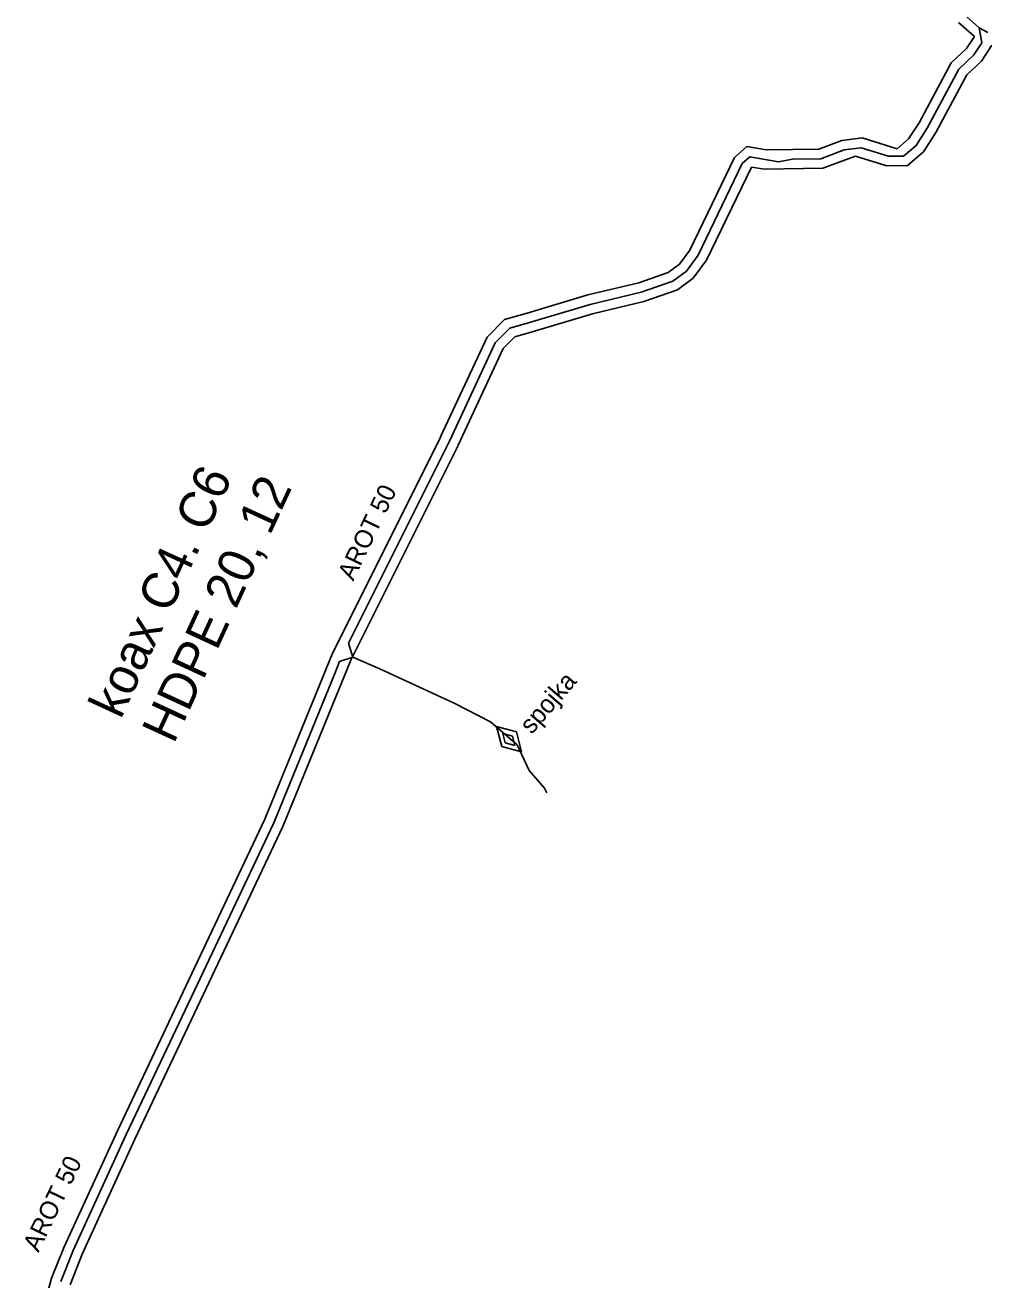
# Model space of a CAD drawing. Extents: x -651943 to -618711, y -1138561 to -1100552.
# Drawn here: x -640836.6 to -640797, y -1115061.2 to -1115009.4 of the extents above; entities that cross this region are included whole.
import ezdxf

# ---------------------------------------------------------------- set-up
doc = ezdxf.new("R2010")
doc.units = 0
for name, color, linetype in [('KT optika', 7, 'Continuous'), ('KT trasa', 7, 'Continuous'), ('KT zařízení', 7, 'Continuous')]:
    doc.layers.add(name, color=color, linetype=linetype)

# ---------------------------------------------------------------- blocks, each defined once
blk = doc.blocks.new('TVSPO_5')
at = {"layer": 'KT zařízení'}
for p, q in [((-0.074, 0.0014), (-0.0003, 0.0439)), ((-0.0004, -0.041), (-0.074, 0.0014)), ((-0.0353, -0.0001), (0.0001, 0.0203)), ((0.0729, 0.0016), (-0.0004, -0.041)), ((-0.0003, 0.0439), (0.0729, 0.0016)), ((0.0353, 0), (-0.0001, -0.0205)), ((0.0001, 0.0203), (0.0353, 0)), ((-0.0001, -0.0205), (-0.0353, -0.0001))]:
    blk.add_line(p, q, dxfattribs=at)

msp = doc.modelspace()

# ---------------------------------------------------------------- linework, layer by layer
at = {"layer": 'KT optika'}
for p, q in [((-640797.81, -1115008.97), (-640797.18, -1115009.53)), ((-640797.18, -1115009.53), (-640797.06, -1115010.15)), ((-640797.18, -1115009.53), (-640796.81, -1115009.73)), ((-640797.18, -1115009.53), (-640797.06, -1115010.15)), ((-640797.18, -1115009.53), (-640796.81, -1115009.73)), ((-640797.39, -1115010.65), (-640798.01, -1115011.23)), ((-640797.39, -1115010.65), (-640798.01, -1115011.23)), ((-640797.06, -1115010.15), (-640797.39, -1115010.65)), ((-640797.06, -1115010.15), (-640797.39, -1115010.65)), ((-640798.01, -1115011.23), (-640799.31, -1115013.65)), ((-640798.01, -1115011.23), (-640799.31, -1115013.65)), ((-640799.31, -1115013.65), (-640799.78, -1115014.38)), ((-640799.31, -1115013.65), (-640799.78, -1115014.38)), ((-640802.74, -1115014.57), (-640803.71, -1115014.93)), ((-640802.74, -1115014.57), (-640803.71, -1115014.93)), ((-640802.04, -1115014.48), (-640802.74, -1115014.57)), ((-640802.04, -1115014.48), (-640802.74, -1115014.57)), ((-640800.92, -1115014.83), (-640802.04, -1115014.48)), ((-640800.92, -1115014.83), (-640802.04, -1115014.48)), ((-640799.78, -1115014.38), (-640800.29, -1115014.82)), ((-640799.78, -1115014.38), (-640800.29, -1115014.82)), ((-640808.77, -1115018.91), (-640806.95, -1115015.13)), ((-640808.77, -1115018.91), (-640806.95, -1115015.13)), ((-640806.95, -1115015.13), (-640806.64, -1115014.86)), ((-640806.95, -1115015.13), (-640806.64, -1115014.86)), ((-640805.46, -1115015.06), (-640806.64, -1115014.86)), ((-640805.46, -1115015.06), (-640806.64, -1115014.86)), ((-640804.88, -1115014.95), (-640805.46, -1115015.06)), ((-640804.88, -1115014.95), (-640805.46, -1115015.06)), ((-640803.71, -1115014.93), (-640804.88, -1115014.95)), ((-640803.71, -1115014.93), (-640804.88, -1115014.95)), ((-640800.29, -1115014.82), (-640800.92, -1115014.83)), ((-640800.29, -1115014.82), (-640800.92, -1115014.83)), ((-640809.26, -1115019.57), (-640808.77, -1115018.91)), ((-640809.26, -1115019.57), (-640808.77, -1115018.91)), ((-640809.82, -1115019.99), (-640809.26, -1115019.57)), ((-640809.82, -1115019.99), (-640809.26, -1115019.57)), ((-640811.12, -1115020.44), (-640813.23, -1115020.94)), ((-640811.12, -1115020.44), (-640813.23, -1115020.94)), ((-640811.12, -1115020.44), (-640809.82, -1115019.99)), ((-640811.12, -1115020.44), (-640809.82, -1115019.99)), ((-640813.23, -1115020.94), (-640815.73, -1115021.69)), ((-640813.23, -1115020.94), (-640815.73, -1115021.69)), ((-640816.55, -1115021.92), (-640817.15, -1115022.53)), ((-640816.55, -1115021.92), (-640817.15, -1115022.53)), ((-640815.73, -1115021.69), (-640816.55, -1115021.92)), ((-640815.73, -1115021.69), (-640816.55, -1115021.92)), ((-640817.15, -1115022.53), (-640819.04, -1115026.58)), ((-640817.15, -1115022.53), (-640819.04, -1115026.58)), ((-640819.04, -1115026.58), (-640823.21, -1115034.92)), ((-640819.04, -1115026.58), (-640823.21, -1115034.92)), ((-640823.21, -1115034.92), (-640823.02, -1115035.5)), ((-640823.21, -1115034.92), (-640823.02, -1115035.5)), ((-640823.58, -1115035.68), (-640823.02, -1115035.5)), ((-640823.58, -1115035.68), (-640823.02, -1115035.5)), ((-640823.02, -1115035.5), (-640821.88, -1115036)), ((-640823.02, -1115035.5), (-640821.88, -1115036)), ((-640823.58, -1115035.68), (-640823.77, -1115036.17)), ((-640823.58, -1115035.68), (-640823.77, -1115036.17)), ((-640821.88, -1115036), (-640818.85, -1115037.39)), ((-640821.88, -1115036), (-640818.85, -1115037.39)), ((-640823.77, -1115036.17), (-640826.29, -1115042.34)), ((-640823.77, -1115036.17), (-640826.29, -1115042.34)), ((-640818.85, -1115037.39), (-640817.35, -1115038.17)), ((-640818.85, -1115037.39), (-640817.35, -1115038.17)), ((-640817.35, -1115038.17), (-640816.25, -1115039.12)), ((-640817.35, -1115038.17), (-640816.25, -1115039.12)), ((-640816.25, -1115039.12), (-640815.75, -1115040.18)), ((-640816.25, -1115039.12), (-640815.75, -1115040.18)), ((-640815.75, -1115040.18), (-640815.12, -1115040.9)), ((-640815.75, -1115040.18), (-640815.12, -1115040.9)), ((-640815.12, -1115040.9), (-640815.02, -1115041.09)), ((-640815.12, -1115040.9), (-640815.02, -1115041.09)), ((-640826.29, -1115042.34), (-640829.68, -1115049.51)), ((-640826.29, -1115042.34), (-640829.68, -1115049.51)), ((-640829.68, -1115049.51), (-640832.38, -1115055.2)), ((-640829.68, -1115049.51), (-640832.38, -1115055.2)), ((-640832.38, -1115055.2), (-640834.57, -1115059.98)), ((-640832.38, -1115055.2), (-640834.57, -1115059.98)), ((-640834.57, -1115059.98), (-640835.08, -1115061.26)), ((-640834.57, -1115059.98), (-640835.08, -1115061.26))]:
    msp.add_line(p, q, dxfattribs=at)
at = {"layer": 'KT trasa'}
for p, q in [((-640797.81, -1115008.97), (-640797.18, -1115009.53)), ((-640797.18, -1115009.53), (-640797.06, -1115010.15)), ((-640797.18, -1115009.53), (-640796.81, -1115009.73)), ((-640797.39, -1115010.65), (-640798.01, -1115011.23)), ((-640797.06, -1115010.15), (-640797.39, -1115010.65)), ((-640798.01, -1115011.23), (-640799.31, -1115013.65)), ((-640799.31, -1115013.65), (-640799.78, -1115014.38)), ((-640802.74, -1115014.57), (-640803.71, -1115014.93)), ((-640802.04, -1115014.48), (-640802.74, -1115014.57)), ((-640800.92, -1115014.83), (-640802.04, -1115014.48)), ((-640799.78, -1115014.38), (-640800.29, -1115014.82)), ((-640808.77, -1115018.91), (-640806.95, -1115015.13)), ((-640806.95, -1115015.13), (-640806.64, -1115014.86)), ((-640805.46, -1115015.06), (-640806.64, -1115014.86)), ((-640804.88, -1115014.95), (-640805.46, -1115015.06)), ((-640803.71, -1115014.93), (-640804.88, -1115014.95)), ((-640800.29, -1115014.82), (-640800.92, -1115014.83)), ((-640809.26, -1115019.57), (-640808.77, -1115018.91)), ((-640809.82, -1115019.99), (-640809.26, -1115019.57)), ((-640811.12, -1115020.44), (-640813.23, -1115020.94)), ((-640811.12, -1115020.44), (-640809.82, -1115019.99)), ((-640813.23, -1115020.94), (-640815.73, -1115021.69)), ((-640816.55, -1115021.92), (-640817.15, -1115022.53)), ((-640815.73, -1115021.69), (-640816.55, -1115021.92)), ((-640817.15, -1115022.53), (-640819.04, -1115026.58)), ((-640819.04, -1115026.58), (-640823.21, -1115034.92)), ((-640823.21, -1115034.92), (-640823.02, -1115035.5)), ((-640823.58, -1115035.68), (-640823.02, -1115035.5)), ((-640823.02, -1115035.5), (-640821.88, -1115036)), ((-640823.58, -1115035.68), (-640823.77, -1115036.17)), ((-640821.88, -1115036), (-640818.85, -1115037.39)), ((-640823.77, -1115036.17), (-640826.29, -1115042.34)), ((-640818.85, -1115037.39), (-640817.35, -1115038.17)), ((-640817.35, -1115038.17), (-640816.25, -1115039.12)), ((-640816.25, -1115039.12), (-640815.75, -1115040.18)), ((-640815.75, -1115040.18), (-640815.12, -1115040.9)), ((-640815.12, -1115040.9), (-640815.02, -1115041.09)), ((-640826.29, -1115042.34), (-640829.68, -1115049.51)), ((-640829.68, -1115049.51), (-640832.38, -1115055.2)), ((-640832.38, -1115055.2), (-640834.57, -1115059.98)), ((-640834.57, -1115059.98), (-640835.08, -1115061.26))]:
    msp.add_line(p, q, dxfattribs=at)
at = {"layer": 'KT zařízení'}
for p, q in [((-640798.032, -1115009.306), (-640797.37, -1115009.894)), ((-640797.18, -1115009.53), (-640797.06, -1115010.15)), ((-640797.18, -1115009.53), (-640796.81, -1115009.73)), ((-640797.37, -1115009.894), (-640797.696, -1115010.388)), ((-640797.696, -1115010.388), (-640798.331, -1115010.981)), ((-640797.39, -1115010.65), (-640798.01, -1115011.23)), ((-640797.06, -1115010.15), (-640797.39, -1115010.65)), ((-640796.645, -1115010.248), (-640797.083, -1115010.911)), ((-640798.331, -1115010.981), (-640799.655, -1115013.447)), ((-640797.083, -1115010.911), (-640797.688, -1115011.477)), ((-640798.01, -1115011.23), (-640799.31, -1115013.65)), ((-640797.688, -1115011.477), (-640798.964, -1115013.852)), ((-640799.655, -1115013.447), (-640800.085, -1115014.115)), ((-640799.31, -1115013.65), (-640799.78, -1115014.38)), ((-640802.839, -1115014.179), (-640803.788, -1115014.531)), ((-640802.004, -1115014.072), (-640802.839, -1115014.179)), ((-640800.558, -1115014.523), (-640802.004, -1115014.072)), ((-640800.085, -1115014.115), (-640800.558, -1115014.523)), ((-640798.964, -1115013.852), (-640799.474, -1115014.644)), ((-640807.275, -1115014.883), (-640806.759, -1115014.433)), ((-640805.962, -1115014.568), (-640806.759, -1115014.433)), ((-640803.788, -1115014.531), (-640805.962, -1115014.568)), ((-640802.74, -1115014.57), (-640803.71, -1115014.93)), ((-640802.04, -1115014.48), (-640802.74, -1115014.57)), ((-640800.92, -1115014.83), (-640802.04, -1115014.48)), ((-640799.78, -1115014.38), (-640800.29, -1115014.82)), ((-640799.474, -1115014.644), (-640800.138, -1115015.217)), ((-640809.113, -1115018.7), (-640807.275, -1115014.883)), ((-640808.77, -1115018.91), (-640806.95, -1115015.13)), ((-640808.426, -1115019.118), (-640806.576, -1115015.276)), ((-640806.95, -1115015.13), (-640806.64, -1115014.86)), ((-640805.46, -1115015.06), (-640806.64, -1115014.86)), ((-640806.03, -1115015.369), (-640806.576, -1115015.276)), ((-640804.88, -1115014.95), (-640805.46, -1115015.06)), ((-640803.71, -1115014.93), (-640804.88, -1115014.95)), ((-640802.276, -1115014.825), (-640803.631, -1115015.328)), ((-640800.978, -1115015.23), (-640802.276, -1115014.825)), ((-640800.138, -1115015.217), (-640800.978, -1115015.23)), ((-640800.29, -1115014.82), (-640800.92, -1115014.83)), ((-640803.631, -1115015.328), (-640806.03, -1115015.369)), ((-640809.547, -1115019.285), (-640809.113, -1115018.7)), ((-640809.26, -1115019.57), (-640808.77, -1115018.91)), ((-640810.011, -1115019.633), (-640809.547, -1115019.285)), ((-640808.972, -1115019.854), (-640808.426, -1115019.118)), ((-640811.223, -1115020.052), (-640810.011, -1115019.633)), ((-640809.82, -1115019.99), (-640809.26, -1115019.57)), ((-640809.628, -1115020.346), (-640808.972, -1115019.854)), ((-640811.223, -1115020.052), (-640813.332, -1115020.552)), ((-640811.12, -1115020.44), (-640813.23, -1115020.94)), ((-640811.12, -1115020.44), (-640809.82, -1115019.99)), ((-640811.016, -1115020.827), (-640809.628, -1115020.346)), ((-640813.332, -1115020.552), (-640815.828, -1115021.301)), ((-640813.23, -1115020.94), (-640815.73, -1115021.69)), ((-640811.016, -1115020.827), (-640813.128, -1115021.327)), ((-640815.828, -1115021.301), (-640816.76, -1115021.563)), ((-640813.128, -1115021.327), (-640815.631, -1115022.078)), ((-640816.76, -1115021.563), (-640817.483, -1115022.298)), ((-640816.55, -1115021.92), (-640817.15, -1115022.53)), ((-640815.73, -1115021.69), (-640816.55, -1115021.92)), ((-640817.483, -1115022.298), (-640819.402, -1115026.41)), ((-640817.15, -1115022.53), (-640819.04, -1115026.58)), ((-640816.339, -1115022.276), (-640816.816, -1115022.761)), ((-640815.631, -1115022.078), (-640816.339, -1115022.276)), ((-640816.816, -1115022.761), (-640818.677, -1115026.749)), ((-640819.397, -1115026.401), (-640823.848, -1115035.303)), ((-640819.04, -1115026.58), (-640823.21, -1115034.92)), ((-640818.682, -1115026.758), (-640823.111, -1115035.617)), ((-640823.21, -1115034.92), (-640823.02, -1115035.5)), ((-640823.848, -1115035.303), (-640826.66, -1115042.188)), ((-640823.58, -1115035.68), (-640823.02, -1115035.5)), ((-640823.02, -1115035.5), (-640821.88, -1115036)), ((-640823.111, -1115035.617), (-640825.919, -1115042.491)), ((-640823.58, -1115035.68), (-640823.77, -1115036.17)), ((-640821.88, -1115036), (-640818.85, -1115037.39)), ((-640823.77, -1115036.17), (-640826.29, -1115042.34)), ((-640818.85, -1115037.39), (-640817.35, -1115038.17)), ((-640817.35, -1115038.17), (-640816.25, -1115039.12)), ((-640816.25, -1115039.12), (-640815.75, -1115040.18)), ((-640815.75, -1115040.18), (-640815.12, -1115040.9)), ((-640815.12, -1115040.9), (-640815.02, -1115041.09)), ((-640826.66, -1115042.188), (-640829.917, -1115049.077)), ((-640826.29, -1115042.34), (-640829.68, -1115049.51)), ((-640825.919, -1115042.491), (-640829.449, -1115049.957)), ((-640829.917, -1115049.077), (-640832.733, -1115055.01)), ((-640829.68, -1115049.51), (-640832.38, -1115055.2)), ((-640829.449, -1115049.957), (-640832.026, -1115055.389)), ((-640832.733, -1115055.01), (-640834.939, -1115059.827)), ((-640832.38, -1115055.2), (-640834.57, -1115059.98)), ((-640832.026, -1115055.389), (-640834.2, -1115060.132)), ((-640834.939, -1115059.827), (-640835.458, -1115061.128)), ((-640834.57, -1115059.98), (-640835.08, -1115061.26)), ((-640834.2, -1115060.132), (-640834.701, -1115061.391)), ((-640835.458, -1115061.128), (-640835.897, -1115062.675))]:
    msp.add_line(p, q, dxfattribs=at)

# ---------------------------------------------------------------- block references
at = {"layer": 'KT zařízení', "xscale": 10.000009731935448, "yscale": 10.000009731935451, "rotation": -45.24733303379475}
msp.add_blockref('TVSPO_5', (-640816.587, -1115038.896), dxfattribs=at)

# ---------------------------------------------------------------- texts
at = {"layer": 'KT zařízení'}
for s, height, rotation, p in [('koax C4. C6', 1.5, 65.2335, (-640832.605, -1115038.094)), ('HDPE 20, 12', 1.5, 65.2335, (-640830.42, -1115039.115)), ('AROT 50', 0.75, 64.3194, (-640823.009, -1115032.385)), ('spojka', 0.75, 49.1849, (-640815.644, -1115038.711)), ('AROT 50', 0.75, 64.3194, (-640836.002, -1115060.086))]:
    msp.add_text(s, height=height, rotation=rotation, dxfattribs=at).set_placement(p)

doc.saveas('drawing.dxf')
